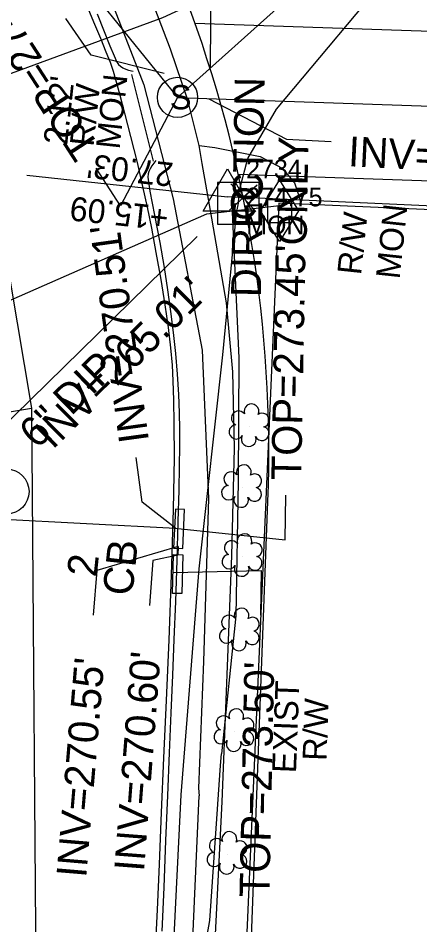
# Model space of a CAD drawing. Extents: x 2100323 to 2109811, y 740376 to 749755.
# Drawn here: x 2105448.1 to 2105501.9, y 741579.7 to 741701 of the extents above; entities that cross this region are included whole.
import ezdxf

# ---------------------------------------------------------------- set-up
doc = ezdxf.new("R2010")
doc.units = 0
for name, color, linetype in [('Exist Building', 7, 'Continuous'), ('Exist Horizontal Alignment Point', 7, 'Continuous'), ('Exist Property Corner CELL', 7, 'Continuous'), ('Exist Property Line', 7, 'Continuous'), ('Exist Property Line Text', 7, 'Continuous'), ('Exist Property Tie Line', 7, 'Continuous'), ('Exist Right of Way Easement Line', 7, 'Continuous'), ('Exist Right of Way Line', 7, 'Continuous'), ('Exist Right of Way Line Text', 7, 'Continuous'), ('Exist Right of Way Monument CELL', 7, 'Continuous'), ('Exist Right of Way Monument Cogo Comment', 7, 'Continuous'), ('Exist Right of Way Monument Cogo Elevation', 7, 'Continuous'), ('Exist Right of Way Monument Cogo Number', 7, 'Continuous'), ('Exist Right of Way Monument Text', 7, 'Continuous'), ('Exist Roads Curbs', 7, 'Continuous'), ('Exist Roads EOP', 7, 'Continuous'), ('Exist Roads EOP Other', 7, 'Continuous'), ('Exist Structure Minor Catch Basin', 7, 'Continuous'), ('Exist Structure Minor Catch Basin Text', 7, 'Continuous'), ('Exist Structure Minor Catch Basin Top Elevation', 7, 'Continuous'), ('Exist Structure Minor Pipes RCP 18 Inch', 7, 'Continuous'), ('Exist Structure Minor Pipes RCP 18 Inch Invert', 7, 'Continuous'), ('Exist Structure Minor Pipes RCP 18 Inch Leader', 7, 'Continuous'), ('Exist Structure Minor Pipes RCP 60 Inch', 7, 'Continuous'), ('Exist Structure Minor Pipes RCP 60 Inch Invert', 7, 'Continuous'), ('Exist Structure Minor Pipes RCP 60 Inch Leader', 7, 'Continuous'), ('Exist Structure Minor Storm Sewer Manhole CELL', 7, 'Continuous'), ('Exist Structure Minor Storm Sewer Manhole Leader', 7, 'Continuous'), ('Exist Structure Minor Storm Sewer Manhole Text', 7, 'Continuous'), ('Exist Utilities Gas Meter CELL', 7, 'Continuous'), ('Exist Utilities Gas UG Line SUE LOS B', 7, 'Continuous'), ('Exist Utilities Sanitary Sewer UG Line', 7, 'Continuous'), ('Exist Utilities Sanitary Sewer UG Line Invert Elevation', 7, 'Continuous'), ('Exist Utilities Sanitary Sewer UG Line Text', 7, 'Continuous'), ('Exist Utilities Telephone UG Conduit SUE LOS B', 7, 'Continuous'), ('Exist Utilities TV Pedestal CELL', 7, 'Continuous'), ('Exist Utilities TV UG Cable SUE LOS B', 7, 'Continuous'), ('Exist Utilities Water UG Line SUE LOS B', 7, 'Continuous'), ('Exist Vegetation Shrub CELL', 7, 'Continuous')]:
    doc.layers.add(name, color=color, linetype=linetype)

msp = doc.modelspace()

# ---------------------------------------------------------------- linework, layer by layer
at = {"layer": 'Exist Building'}
msp.add_lwpolyline([(2105545.78, 741564.54), (2105550.54, 741673.25), (2105482.98, 741676.21), (2105478.21, 741567.5)], close=True, dxfattribs=at)
at = {"layer": 'Exist Horizontal Alignment Point'}
msp.add_circle((2105446.56, 741637.65), 3, dxfattribs=at)
at = {"layer": 'Exist Property Corner CELL'}
msp.add_line((2105478.23, 741676.95), (2105478.23, 741676.95), dxfattribs=at)
msp.add_lwpolyline([(2105476.39, 741675.26), (2105480.08, 741678.63), (2105478.23, 741676.95), (2105476.55, 741678.79), (2105479.92, 741675.1)], dxfattribs=at)
at = {"layer": 'Exist Property Line'}
for p, q in [((2105478.23, 741676.95), (2105476.12, 741677.04)), ((2105609.07, 741671.2), (2105478.23, 741676.95))]:
    msp.add_line(p, q, dxfattribs=at)
at = {"layer": 'Exist Property Tie Line'}
msp.add_line((2105449.24, 741679.94), (2105476.12, 741677.04), dxfattribs=at)
at = {"layer": 'Exist Right of Way Easement Line'}
for p, q in [((2105471.77, 741700.29), (2105634.36, 741694.67)), ((2105477.57, 741680.07), (2105624.73, 741674.99))]:
    msp.add_line(p, q, dxfattribs=at)
at = {"layer": 'Exist Right of Way Line'}
msp.add_line((2105478.64, 741559.31), (2105481.54, 741636.34), dxfattribs=at)
msp.add_arc((2105309.66, 741642.8), 172, 357.8475, 89.2221, dxfattribs=at)
at = {"layer": 'Exist Right of Way Monument CELL'}
msp.add_line((2105476.12, 741677.04), (2105476.12, 741677.04), dxfattribs=at)
msp.add_lwpolyline([(2105472.87, 741675.15), (2105476.12, 741680.79), (2105479.37, 741675.15)], close=True, dxfattribs=at)
at = {"layer": 'Exist Roads Curbs'}
for points in [[(2105458.67, 741701.54), (2105459.62, 741699.16), (2105460.38, 741697.27), (2105460.94, 741695.9), (2105461.31, 741695.09), (2105461.42, 741694.89), (2105461.53, 741694.77), (2105461.78, 741694.53), (2105462.09, 741694.31), (2105462.3, 741694.21), (2105462.87, 741694.01), (2105463.49, 741693.86)], [(2105466.55, 741681.94), (2105465.99, 741681.21), (2105465.75, 741680.82), (2105465.59, 741680.47), (2105465.49, 741680.15), (2105465.47, 741679.69), (2105465.72, 741677.8), (2105466.34, 741674.61), (2105467.07, 741670.95), (2105467.66, 741667.63), (2105468.11, 741664.63), (2105468.51, 741661.73), (2105468.85, 741658.9), (2105469.15, 741656.11), (2105469.38, 741653.35), (2105469.55, 741650.64), (2105469.66, 741648.18), (2105469.7, 741645.99), (2105469.7, 741643.72), (2105469.67, 741641.03), (2105469.61, 741637.82), (2105469.49, 741633.66), (2105469.33, 741628.46), (2105469.14, 741622.96), (2105468.95, 741617.86), (2105468.76, 741613.09), (2105468.55, 741608.06), (2105468.33, 741602.7), (2105468.09, 741597), (2105467.84, 741590.97), (2105467.59, 741584.71), (2105467.32, 741578.88)]]:
    msp.add_lwpolyline(points, dxfattribs=at)
at = {"layer": 'Exist Roads EOP'}
msp.add_lwpolyline([(2105457.11, 741703.07), (2105458.2, 741700.47), (2105459.11, 741698.26), (2105459.85, 741696.43), (2105460.4, 741695.08), (2105460.7, 741694.27), (2105460.82, 741693.85), (2105461.12, 741692.76), (2105461.65, 741690.83), (2105462.35, 741688.23), (2105463.14, 741685.14), (2105464.01, 741681.66), (2105464.76, 741678.46), (2105465.37, 741675.67), (2105465.94, 741672.86), (2105466.54, 741669.6), (2105467.18, 741666), (2105467.73, 741662.63), (2105468.18, 741659.58), (2105468.51, 741656.88), (2105468.72, 741654.54), (2105468.81, 741652.44), (2105468.88, 741649.88), (2105468.96, 741646.73), (2105468.97, 741642.14), (2105468.83, 741635.27), (2105468.56, 741626.47), (2105468.25, 741617.83), (2105467.91, 741609.71), (2105467.57, 741602.03), (2105467.25, 741594.72), (2105466.96, 741587.84), (2105466.69, 741581.73), (2105466.44, 741576.46)], dxfattribs=at)
at = {"layer": 'Exist Roads EOP Other'}
for points in [[(2105472.34, 741683.91), (2105470.82, 741689.98), (2105468.5, 741696.83), (2105466.39, 741702.29)], [(2105466.2, 741681.81), (2105463.32, 741693.44)], [(2105481, 741567.18), (2105475.81, 741567.04), (2105474.36, 741567.33), (2105474, 741568.25), (2105474.2, 741572.23), (2105475.43, 741596.15), (2105476.68, 741629.06), (2105477.07, 741643.47), (2105476.85, 741653.67), (2105475.99, 741662.9), (2105473.85, 741675.22), (2105472.71, 741681.51), (2105472.34, 741683.91), (2105474.41, 741683.65), (2105480.48, 741682.46), (2105483.42, 741680.88), (2105485.1, 741678.94), (2105485.71, 741677.08), (2105485.95, 741676.08)]]:
    msp.add_lwpolyline(points, dxfattribs=at)
at = {"layer": 'Exist Structure Minor Catch Basin'}
for points in [[(2105469.14, 741635.29), (2105468.88, 741630.09), (2105470.13, 741630.03), (2105470.38, 741635.23)], [(2105468.91, 741629.21), (2105470.15, 741629.18), (2105470, 741624), (2105468.76, 741624.03)]]:
    msp.add_lwpolyline(points, close=True, dxfattribs=at)
at = {"layer": 'Exist Structure Minor Catch Basin Top Elevation'}
for points in [[(2105469.08, 741632.73), (2105483.83, 741631.17), (2105483.94, 741637.17)], [(2105468.86, 741626.83), (2105480.65, 741627.11), (2105480.52, 741621.11)]]:
    msp.add_lwpolyline(points, dxfattribs=at)
at = {"layer": 'Exist Structure Minor Pipes RCP 18 Inch'}
for p, q in [((2105530.07, 741744.62), (2105469.43, 741690.36)), ((2105425.1, 741635.05), (2105469.17, 741632.73)), ((2105469.5, 741630.3), (2105469.49, 741629.12))]:
    msp.add_line(p, q, dxfattribs=at)
at = {"layer": 'Exist Structure Minor Pipes RCP 18 Inch Leader'}
for points in [[(2105473.85, 741694.42), (2105473.95, 741706.68), (2105478.38, 741710.73)], [(2105469.17, 741632.73), (2105464.72, 741636.23), (2105463.91, 741642.18)], [(2105469.5, 741630.3), (2105458.65, 741627.09), (2105458.15, 741621.11)], [(2105469.49, 741629.12), (2105466.14, 741628.42), (2105465.68, 741622.43)]]:
    msp.add_lwpolyline(points, dxfattribs=at)
at = {"layer": 'Exist Structure Minor Pipes RCP 60 Inch'}
for p, q in [((2105394.74, 741782.44), (2105469.42, 741690.36)), ((2105469.43, 741690.36), (2105629.54, 741684.83))]:
    msp.add_line(p, q, dxfattribs=at)
at = {"layer": 'Exist Structure Minor Pipes RCP 60 Inch Leader'}
for points in [[(2105467.65, 741693.57), (2105457.87, 741695.99), (2105454.47, 741700.93)], [(2105473.63, 741690.15), (2105484.01, 741684.78), (2105490, 741684.48)]]:
    msp.add_lwpolyline(points, dxfattribs=at)
at = {"layer": 'Exist Structure Minor Storm Sewer Manhole CELL'}
msp.add_circle((2105469.43, 741690.36), 2.69, dxfattribs=at)
at = {"layer": 'Exist Structure Minor Storm Sewer Manhole Leader'}
msp.add_lwpolyline([(2105469.43, 741690.36), (2105461.82, 741675.87), (2105458.55, 741680.9)], dxfattribs=at)
at = {"layer": 'Exist Utilities Gas Meter CELL'}
msp.add_line((2105483.1, 741675.18), (2105483.1, 741675.18), dxfattribs=at)
for points in [[(2105480.56, 741675.18), (2105483.1, 741679.29), (2105485.64, 741675.18), (2105483.1, 741671.07), (2105480.56, 741675.18)], [(2105481.52, 741676.72), (2105484.67, 741676.72), (2105484.67, 741673.6), (2105481.52, 741673.6), (2105481.52, 741676.72)]]:
    msp.add_lwpolyline(points, dxfattribs=at)
at = {"layer": 'Exist Utilities Gas UG Line SUE LOS B'}
msp.add_line((2105483.1, 741675.18), (2105483.07, 741675.85), dxfattribs=at)
for points in [[(2105474.03, 741704.06), (2105467.42, 741701.02), (2105445.4, 741692.94), (2105421.84, 741685.01)], [(2105483.07, 741675.85), (2105473.33, 741674.76), (2105446.4, 741662.95), (2105421.9, 741651.97)]]:
    msp.add_lwpolyline(points, dxfattribs=at)
at = {"layer": 'Exist Utilities Sanitary Sewer UG Line'}
msp.add_line((2105443.31, 741643.63), (2105472.08, 741671.76), dxfattribs=at)
at = {"layer": 'Exist Utilities Telephone UG Conduit SUE LOS B'}
msp.add_line((2105472.26, 741597.97), (2105472.31, 741596.96), dxfattribs=at)
for points in [[(2105320.33, 741809.18), (2105346.13, 741805.28), (2105359.89, 741799.37), (2105370.53, 741793.28), (2105387.25, 741785.58), (2105401.65, 741777.38), (2105413.09, 741769.49), (2105427.5, 741756.53), (2105436.1, 741746.76), (2105447.69, 741729.02), (2105457.5, 741711.12), (2105464.91, 741692.05), (2105468.83, 741676.78), (2105472.72, 741656.54), (2105473.58, 741636.74), (2105472.93, 741614.9), (2105472.26, 741597.97)], [(2105409.97, 740988.51), (2105417.22, 741007.77), (2105433.13, 741048.49), (2105441.73, 741074.71), (2105447.23, 741097.26), (2105449.07, 741104.03), (2105452.79, 741110), (2105458.06, 741134), (2105460.76, 741166.36), (2105457.86, 741172.09), (2105457.5, 741199.51), (2105456.11, 741220.88), (2105455.91, 741257.49), (2105455.97, 741293.23), (2105455.08, 741319.62), (2105456.21, 741344.99), (2105459.28, 741370.22), (2105460.6, 741411.26), (2105461.65, 741450.11), (2105462.69, 741487.66), (2105462.81, 741511.51), (2105467.68, 741548.63), (2105471.24, 741572.81), (2105472.31, 741596.96)]]:
    msp.add_lwpolyline(points, dxfattribs=at)
at = {"layer": 'Exist Utilities TV Pedestal CELL'}
msp.add_line((2105477.58, 741676.2), (2105477.58, 741676.2), dxfattribs=at)
msp.add_lwpolyline([(2105474.8, 741673.42), (2105480.35, 741673.42), (2105480.35, 741678.97), (2105474.8, 741678.97), (2105474.8, 741673.42)], dxfattribs=at)
at = {"layer": 'Exist Utilities TV UG Cable SUE LOS B'}
for p, q in [((2105477.58, 741676.2), (2105476.71, 741675.98)), ((2105475.17, 741601.01), (2105475.33, 741602.58))]:
    msp.add_line(p, q, dxfattribs=at)
for points in [[(2105477.68, 741677.83), (2105478.83, 741682.2), (2105482.66, 741688.79), (2105499.15, 741708.44)], [(2105477.32, 741674.89), (2105477.58, 741676.2), (2105477.68, 741677.83)], [(2105476.71, 741675.98), (2105477.66, 741655.53), (2105477.57, 741639.02), (2105477.23, 741621.05), (2105475.33, 741602.58)], [(2105468.51, 741568.23), (2105469.92, 741597.09), (2105472.35, 741627.3), (2105475.48, 741655.92), (2105477.32, 741674.89)], [(2105468.76, 741479.1), (2105468.75, 741495.33), (2105468.84, 741527.62), (2105470.11, 741559.7), (2105473.77, 741580.27), (2105475.17, 741601.01)]]:
    msp.add_lwpolyline(points, dxfattribs=at)
at = {"layer": 'Exist Utilities Water UG Line SUE LOS B'}
msp.add_line((2105440.53, 741647.26), (2105449.89, 741648.79), dxfattribs=at)
msp.add_lwpolyline([(2105127.23, 741791.3), (2105128.93, 741791.11), (2105153.83, 741789.97), (2105215.53, 741789.19), (2105256.15, 741787.81), (2105280.06, 741786.78), (2105310.69, 741785.27), (2105338.55, 741780.49), (2105349.67, 741777.73), (2105371.45, 741771.46), (2105396.78, 741757.25), (2105403.62, 741750.56), (2105422.65, 741729.11), (2105432.43, 741714.99), (2105444.02, 741683.32), (2105449.89, 741648.79), (2105450.55, 741561.77), (2105450.67, 741531.01)], dxfattribs=at)
at = {"layer": 'Exist Vegetation Shrub CELL'}
for p, q in [((2105479.1, 741646.33), (2105479.1, 741646.33)), ((2105478.08, 741638.2), (2105478.08, 741638.2)), ((2105478.16, 741628.98), (2105478.16, 741628.98)), ((2105477.78, 741619.03), (2105477.78, 741619.03)), ((2105477.07, 741605.56), (2105477.07, 741605.56)), ((2105476.14, 741589.14), (2105476.14, 741589.14))]:
    msp.add_line(p, q, dxfattribs=at)
for centre, radius, start, end in [((2105477.62, 741647.46), 0.968, 35.8908, 245.4216), ((2105479.33, 741648.37), 0.99, 334.8391, 200.4717), ((2105480.77, 741647.2), 0.929, 284.4567, 126.0861), ((2105477.3, 741645.63), 0.955, 95.1099, 327.9534), ((2105480.74, 741645.4), 0.937, 204.9913, 73.4601), ((2105478.97, 741644.65), 0.984, 151.2797, 21.387), ((2105478.31, 741640.24), 0.99, 334.8391, 200.4717), ((2105476.6, 741639.33), 0.968, 35.8908, 245.4216), ((2105479.75, 741639.07), 0.929, 284.4567, 126.0861), ((2105476.28, 741637.5), 0.955, 95.1099, 327.9534), ((2105479.72, 741637.27), 0.937, 204.9913, 73.4601), ((2105477.95, 741636.52), 0.984, 151.2797, 21.387), ((2105478.39, 741631.02), 0.99, 334.8391, 200.4717), ((2105476.68, 741630.11), 0.968, 35.8908, 245.4216), ((2105479.83, 741629.85), 0.929, 284.4567, 126.0861), ((2105476.36, 741628.27), 0.955, 95.1099, 327.9534), ((2105479.8, 741628.05), 0.937, 204.9913, 73.4601), ((2105478.03, 741627.3), 0.984, 151.2797, 21.387), ((2105478.01, 741621.07), 0.99, 334.8391, 200.4717), ((2105476.3, 741620.15), 0.968, 35.8908, 245.4216), ((2105479.45, 741619.9), 0.929, 284.4567, 126.0861), ((2105475.98, 741618.32), 0.955, 95.1099, 327.9534), ((2105479.42, 741618.1), 0.937, 204.9913, 73.4601), ((2105477.65, 741617.34), 0.984, 151.2797, 21.387), ((2105477.3, 741607.6), 0.99, 334.8391, 200.4717), ((2105475.59, 741606.68), 0.968, 35.8908, 245.4216), ((2105478.75, 741606.43), 0.929, 284.4567, 126.0861), ((2105475.27, 741604.85), 0.955, 95.1099, 327.9534), ((2105478.71, 741604.63), 0.937, 204.9913, 73.4601), ((2105476.95, 741603.87), 0.984, 151.2797, 21.387), ((2105476.37, 741591.18), 0.99, 334.8391, 200.4717), ((2105474.66, 741590.27), 0.968, 35.8908, 245.4216), ((2105477.81, 741590.01), 0.929, 284.4567, 126.0861), ((2105474.34, 741588.44), 0.955, 95.1099, 327.9534), ((2105477.78, 741588.21), 0.937, 204.9913, 73.4601), ((2105476.01, 741587.46), 0.984, 151.2797, 21.387)]:
    msp.add_arc(centre, radius, start, end, dxfattribs=at)

# ---------------------------------------------------------------- texts
at = {"layer": 'Exist Property Line Text'}
for s, p in [('MON', (2105461.68, 741683.34)), ("2.12'", (2105454.66, 741683.91)), ('R/W', (2105458.18, 741683.71))]:
    msp.add_text(s, height=3.2, rotation=83.8864, dxfattribs=at).set_placement(p)
at = {"layer": 'Exist Right of Way Line Text'}
for s, p in [('EXIST', (2105485.29, 741599.96)), ('R/W', (2105489.36, 741601.6))]:
    msp.add_text(s, height=3.2, rotation=87.8475, dxfattribs=at).set_placement(p)
at = {"layer": 'Exist Right of Way Monument Cogo Comment'}
msp.add_text('MON', height=2.5, dxfattribs=at).set_placement((2105478.62, 741672.04))
at = {"layer": 'Exist Right of Way Monument Cogo Elevation'}
msp.add_text('274.75', height=2.5, dxfattribs=at).set_placement((2105478.62, 741675.79))
at = {"layer": 'Exist Right of Way Monument Cogo Number'}
msp.add_text('2734', height=2.5, dxfattribs=at).set_placement((2105478.62, 741679.54))
at = {"layer": 'Exist Right of Way Monument Text'}
for s, rotation, p in [("27.03'", 173.8864, (2105468.99, 741681.58)), ('+15.09', 173.8864, (2105468.36, 741675.71)), ('R/W', 83.8864, (2105493.99, 741666.53)), ('MON', 83.8864, (2105499.16, 741665.98))]:
    msp.add_text(s, height=3.2, rotation=rotation, dxfattribs=at).set_placement(p)
at = {"layer": 'Exist Structure Minor Catch Basin Text'}
for s, p in [('CB', (2105463.37, 741623.61)), ('2', (2105458.6, 741626.11))]:
    msp.add_text(s, height=4, rotation=83.8864, dxfattribs=at).set_placement(p)
at = {"layer": 'Exist Structure Minor Catch Basin Top Elevation'}
for s, rotation, p in [("TOP=273.45'", 88.9193, (2105485.98, 741639.13)), ("TOP=273.50'", 88.7829, (2105481.72, 741583.36))]:
    msp.add_text(s, height=4, rotation=rotation, dxfattribs=at).set_placement(p)
at = {"layer": 'Exist Structure Minor Pipes RCP 18 Inch Invert'}
for s, rotation, p in [("INV=270.51'", 97.8123, (2105465.62, 741644.43)), ("INV=270.60'", 85.598, (2105464.94, 741586.75)), ("INV=270.55'", 85.1929, (2105457.2, 741585.93))]:
    msp.add_text(s, height=4, rotation=rotation, dxfattribs=at).set_placement(p)
at = {"layer": 'Exist Structure Minor Pipes RCP 60 Inch Invert'}
msp.add_text("INV=266.48'", height=4, rotation=357.0905, dxfattribs=at).set_placement((2105492.22, 741681.16))
at = {"layer": 'Exist Structure Minor Storm Sewer Manhole CELL'}
msp.add_text('S', height=3.25, dxfattribs=at).set_placement((2105468.4, 741688.76))
at = {"layer": 'Exist Structure Minor Storm Sewer Manhole Text'}
msp.add_text("TOP=274.80'", height=4, rotation=122.9964, dxfattribs=at).set_placement((2105459.14, 741683.67))
at = {"layer": 'Exist Utilities Sanitary Sewer UG Line Invert Elevation'}
for s, rotation, p in [('DIRECTION', 89.0222, (2105480.59, 741663.62)), ('ONLY', 89.0222, (2105486.71, 741670.54)), ("INV=265.01'", 44.6175, (2105452.72, 741643.17))]:
    msp.add_text(s, height=4, rotation=rotation, dxfattribs=at).set_placement(p)
at = {"layer": 'Exist Utilities Sanitary Sewer UG Line Text'}
msp.add_text('6" DIP', height=4, rotation=44.3541, dxfattribs=at).set_placement((2105450.65, 741643.23))
at = {"layer": 'Exist Utilities TV Pedestal CELL'}
msp.add_text('C', height=4, dxfattribs=at).set_placement((2105476.27, 741674.2))

doc.saveas('drawing.dxf')
